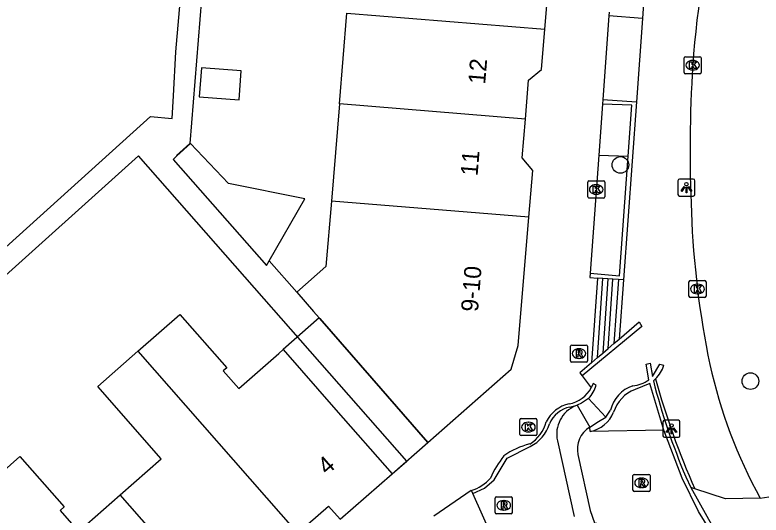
# Model space of a CAD drawing. Extents: x 159961 to 160856, y 382704 to 383353.
# Drawn here: x 160523.05 to 160566.81, y 383063.19 to 383092.5 of the extents above; entities that cross this region are included whole.
import ezdxf

# ---------------------------------------------------------------- set-up
doc = ezdxf.new("R2010")
doc.units = 0
for name, color, linetype in [('IMGEO_Boom', 7, 'Continuous'), ('IMGEO_Groenvoorziening', 7, 'Continuous'), ('IMGEO_Kolk', 7, 'Continuous'), ('IMGEO_Lichtpunt', 7, 'Continuous'), ('IMGEO_Muur', 7, 'Continuous'), ('IMGEO_Pand', 7, 'Continuous'), ('IMGEO_Pand_nummerreeks', 7, 'Continuous'), ('IMGEO_Pand_overbouw', 7, 'Continuous'), ('IMGEO_Rijbaan_lokaal_open', 7, 'Continuous'), ('IMGEO_Rioolput', 7, 'Continuous'), ('IMGEO_Voetpad_open', 7, 'Continuous')]:
    doc.layers.add(name, color=color, linetype=linetype)

msp = doc.modelspace()

# ---------------------------------------------------------------- linework, layer by layer
at = {"layer": 'IMGEO_Boom'}
for centre in [(160558.56, 383083.71), (160566.184, 383071.038)]:
    msp.add_circle(centre, 0.489, dxfattribs=at)
at = {"layer": 'IMGEO_Groenvoorziening'}
for points in [[(160557.294, 383084.28), (160559.019, 383084.215)], [(160561.107, 383068.16), (160556.792, 383068.087)]]:
    msp.add_lwpolyline(points, dxfattribs=at)
at = {"layer": 'IMGEO_Kolk'}
for p, q in [((160562.376, 383090.055), (160563.228, 383090.055)), ((160562.301, 383089.129), (160562.301, 383089.981)), ((160562.789, 383089.835), (160562.814, 383089.835)), ((160563.302, 383089.981), (160563.302, 383089.129)), ((160562.812, 383089.275), (160562.787, 383089.275)), ((160563.228, 383089.055), (160562.376, 383089.055)), ((160556.644, 383081.846), (160556.644, 383082.698)), ((160556.719, 383082.772), (160557.571, 383082.772)), ((160557.645, 383082.698), (160557.645, 383081.846)), ((160557.132, 383082.552), (160557.157, 383082.552)), ((160557.571, 383081.772), (160556.719, 383081.772)), ((160557.155, 383081.992), (160557.13, 383081.992)), ((160562.657, 383076.938), (160563.509, 383076.938)), ((160562.582, 383076.012), (160562.582, 383076.864)), ((160563.07, 383076.718), (160563.095, 383076.718)), ((160563.583, 383076.864), (160563.583, 383076.012)), ((160563.093, 383076.158), (160563.068, 383076.158)), ((160563.509, 383075.938), (160562.657, 383075.938)), ((160552.667, 383067.92), (160552.667, 383068.772)), ((160552.742, 383068.846), (160553.594, 383068.846)), ((160553.155, 383068.626), (160553.18, 383068.626)), ((160553.668, 383068.772), (160553.668, 383067.92)), ((160553.594, 383067.846), (160552.742, 383067.846)), ((160553.178, 383068.066), (160553.153, 383068.066))]:
    msp.add_line(p, q, dxfattribs=at)
for points in [[(160562.376, 383090.055), (160563.228, 383090.055)], [(160562.301, 383089.129), (160562.301, 383089.981)], [(160562.622, 383089.755), (160562.745, 383089.755), (160562.745, 383089.604), (160562.875, 383089.755), (160563.039, 383089.755), (160562.893, 383089.604), (160563.046, 383089.355), (160562.894, 383089.355), (160562.809, 383089.519), (160562.745, 383089.452), (160562.745, 383089.355), (160562.622, 383089.355), (160562.622, 383089.755)], [(160563.302, 383089.981), (160563.302, 383089.129)], [(160563.228, 383089.055), (160562.376, 383089.055)], [(160556.644, 383081.846), (160556.644, 383082.698)], [(160556.719, 383082.772), (160557.571, 383082.772)], [(160557.645, 383082.698), (160557.645, 383081.846)], [(160556.965, 383082.472), (160557.088, 383082.472), (160557.088, 383082.321), (160557.218, 383082.472), (160557.382, 383082.472), (160557.236, 383082.321), (160557.389, 383082.072), (160557.237, 383082.072), (160557.152, 383082.236), (160557.088, 383082.169), (160557.088, 383082.072), (160556.965, 383082.072), (160556.965, 383082.472)], [(160557.571, 383081.772), (160556.719, 383081.772)], [(160562.657, 383076.938), (160563.509, 383076.938)], [(160562.582, 383076.012), (160562.582, 383076.864)], [(160562.903, 383076.638), (160563.026, 383076.638), (160563.026, 383076.487), (160563.156, 383076.638), (160563.32, 383076.638), (160563.174, 383076.487), (160563.327, 383076.238), (160563.175, 383076.238), (160563.09, 383076.402), (160563.026, 383076.335), (160563.026, 383076.238), (160562.903, 383076.238), (160562.903, 383076.638)], [(160563.583, 383076.864), (160563.583, 383076.012)], [(160563.509, 383075.938), (160562.657, 383075.938)], [(160552.667, 383067.92), (160552.667, 383068.772)], [(160552.742, 383068.846), (160553.594, 383068.846)], [(160553.668, 383068.772), (160553.668, 383067.92)], [(160552.988, 383068.546), (160553.111, 383068.546), (160553.111, 383068.395), (160553.241, 383068.546), (160553.405, 383068.546), (160553.259, 383068.395), (160553.412, 383068.146), (160553.26, 383068.146), (160553.175, 383068.31), (160553.111, 383068.243), (160553.111, 383068.146), (160552.988, 383068.146), (160552.988, 383068.546)], [(160553.594, 383067.846), (160552.742, 383067.846)]]:
    msp.add_lwpolyline(points, dxfattribs=at)
for centre, start, end in [((160562.378, 383089.979), 91.552, 178.448), ((160562.378, 383089.979), 91.552, 178.448), ((160563.226, 383089.979), 1.552, 88.448), ((160563.226, 383089.979), 1.552, 88.448), ((160562.378, 383089.131), 181.552, 268.448), ((160562.378, 383089.131), 181.552, 268.448), ((160563.226, 383089.131), 271.552, 358.448), ((160563.226, 383089.131), 271.552, 358.448), ((160556.721, 383082.696), 91.552, 178.448), ((160556.721, 383082.696), 91.552, 178.448), ((160557.569, 383082.696), 1.552, 88.448), ((160557.569, 383082.696), 1.552, 88.448), ((160556.721, 383081.848), 181.552, 268.448), ((160556.721, 383081.848), 181.552, 268.448), ((160557.569, 383081.848), 271.552, 358.448), ((160557.569, 383081.848), 271.552, 358.448), ((160562.659, 383076.862), 91.552, 178.448), ((160562.659, 383076.862), 91.552, 178.448), ((160563.507, 383076.862), 1.552, 88.448), ((160563.507, 383076.862), 1.552, 88.448), ((160562.659, 383076.014), 181.552, 268.448), ((160562.659, 383076.014), 181.552, 268.448), ((160563.507, 383076.014), 271.552, 358.448), ((160563.507, 383076.014), 271.552, 358.448), ((160552.744, 383068.77), 91.552, 178.448), ((160552.744, 383068.77), 91.552, 178.448), ((160553.592, 383068.77), 1.552, 88.448), ((160553.592, 383068.77), 1.552, 88.448), ((160552.744, 383067.922), 181.552, 268.448), ((160552.744, 383067.922), 181.552, 268.448), ((160553.592, 383067.922), 271.552, 358.448), ((160553.592, 383067.922), 271.552, 358.448)]:
    msp.add_arc(centre, 0.0765, start, end, dxfattribs=at)
for centre, major_axis, ratio, start_param, end_param in [((160562.788, 383089.555), (-0.387, 0.002), 0.722429, 4.712389, 7.853982), ((160562.813, 383089.555), (-0.39, 0.002), 0.717154, 1.570796, 4.712389), ((160557.131, 383082.272), (-0.387, 0.002), 0.722429, 4.712389, 7.853982), ((160557.156, 383082.272), (-0.39, 0.002), 0.717154, 1.570796, 4.712389), ((160563.069, 383076.438), (-0.387, 0.002), 0.722429, 4.712389, 7.853982), ((160563.094, 383076.438), (-0.39, 0.002), 0.717154, 1.570796, 4.712389), ((160553.154, 383068.346), (-0.387, 0.002), 0.722429, 4.712389, 7.853982), ((160553.179, 383068.346), (-0.39, 0.002), 0.717154, 1.570796, 4.712389)]:
    msp.add_ellipse(centre, major_axis=major_axis, ratio=ratio, start_param=start_param, end_param=end_param, dxfattribs=at)
at = {"layer": 'IMGEO_Lichtpunt'}
for p, q in [((160561.934, 383082.787), (160561.934, 383081.98)), ((160561.934, 383082.787), (160561.934, 383081.98)), ((160562.836, 383082.882), (160562.028, 383082.882)), ((160562.836, 383082.882), (160562.028, 383082.882)), ((160562.93, 383081.98), (160562.93, 383082.787)), ((160562.93, 383081.98), (160562.93, 383082.787)), ((160562.028, 383081.886), (160562.836, 383081.886)), ((160562.028, 383081.886), (160562.836, 383081.886)), ((160561.059, 383068.649), (160561.059, 383067.842)), ((160561.059, 383068.649), (160561.059, 383067.842)), ((160561.961, 383068.744), (160561.153, 383068.744)), ((160561.961, 383068.744), (160561.153, 383068.744)), ((160562.055, 383067.842), (160562.055, 383068.649)), ((160562.055, 383067.842), (160562.055, 383068.649)), ((160561.153, 383067.748), (160561.961, 383067.748)), ((160561.153, 383067.748), (160561.961, 383067.748))]:
    msp.add_line(p, q, dxfattribs=at)
for points in [[(160562.308, 383082.451), (160562.347, 383082.423), (160562.159, 383082.161), (160562.121, 383082.188), (160562.308, 383082.451)], [(160562.41, 383082.403), (160562.457, 383082.403), (160562.457, 383082.081), (160562.41, 383082.081), (160562.41, 383082.403)], [(160562.52, 383082.423), (160562.558, 383082.45), (160562.745, 383082.188), (160562.706, 383082.16), (160562.52, 383082.423)], [(160561.433, 383068.313), (160561.472, 383068.285), (160561.284, 383068.023), (160561.246, 383068.05), (160561.433, 383068.313)], [(160561.535, 383068.265), (160561.582, 383068.265), (160561.582, 383067.943), (160561.535, 383067.943), (160561.535, 383068.265)], [(160561.645, 383068.285), (160561.683, 383068.312), (160561.87, 383068.05), (160561.831, 383068.022), (160561.645, 383068.285)]]:
    msp.add_lwpolyline(points, dxfattribs=at)
for centre in [(160562.433, 383082.585), (160561.558, 383068.447)]:
    msp.add_circle(centre, 0.0994, dxfattribs=at)
for centre, start, end in [((160562.028, 383082.787), 90, 180), ((160562.028, 383082.787), 90, 180), ((160562.836, 383082.787), 0, 90), ((160562.836, 383082.787), 0, 90), ((160562.028, 383081.98), 180, 270), ((160562.028, 383081.98), 180, 270), ((160562.836, 383081.98), 270, 0), ((160562.836, 383081.98), 270, 360), ((160561.153, 383068.649), 90, 180), ((160561.153, 383068.649), 90, 180), ((160561.961, 383068.649), 0, 90), ((160561.961, 383068.649), 0, 90), ((160561.153, 383067.842), 180, 270), ((160561.153, 383067.842), 180, 270), ((160561.961, 383067.842), 270, 0), ((160561.961, 383067.842), 270, 360)]:
    msp.add_arc(centre, 0.0946, start, end, dxfattribs=at)
at = {"layer": 'IMGEO_Muur'}
for points in [[(160560.561, 383102.717), (160559.854, 383092.296)], [(160557.906, 383092.661), (160557.891, 383092.443)], [(160559.854, 383092.296), (160557.891, 383092.443)], [(160557.53, 383087.544), (160557.513, 383087.274)], [(160557.53, 383087.544), (160559.497, 383087.418)], [(160559.497, 383087.418), (160558.734, 383076.98)], [(160559.019, 383084.215), (160559.239, 383087.209), (160557.513, 383087.274)], [(160556.788, 383077.364), (160558.504, 383077.213), (160559.019, 383084.215)], [(160556.788, 383077.364), (160556.77, 383077.113), (160557.216, 383077.083)], [(160557.538, 383077.061), (160557.216, 383077.083)], [(160557.818, 383077.042), (160557.538, 383077.061)], [(160558.127, 383077.021), (160557.818, 383077.042)], [(160558.444, 383077), (160558.127, 383077.021)], [(160558.734, 383076.98), (160558.444, 383077)], [(160558.48, 383073.5), (160559.664, 383074.512), (160559.813, 383074.234), (160556.324, 383071.343)], [(160558.183, 383073.246), (160558.48, 383073.5)], [(160557.841, 383072.954), (160558.183, 383073.246)], [(160557.213, 383072.417), (160557.523, 383072.682)], [(160557.523, 383072.682), (160557.841, 383072.954)], [(160556.865, 383072.12), (160556.18, 383071.535), (160556.324, 383071.343)], [(160556.865, 383072.12), (160557.213, 383072.417)], [(160560.226, 383071.125), (160560.069, 383072.038), (160560.304, 383072.086), (160560.439, 383071.313), (160560.869, 383072.026), (160561.11, 383071.967)], [(160557.133, 383070.804), (160556.966, 383070.907), (160556.854, 383070.654)], [(160561.107, 383068.16), (160560.287, 383070.893), (160559.423, 383070.547)], [(160560.621, 383071.174), (160560.496, 383071.055)], [(160556.69, 383070.027), (160556.285, 383069.742), (160556.024, 383069.633)], [(160555.606, 383069.523), (160556.024, 383069.633)], [(160557.714, 383068.932), (160557.979, 383069.33)], [(160556.766, 383068.342), (160557.286, 383068.665), (160557.714, 383068.932)], [(160556.792, 383068.087), (160556.766, 383068.342)], [(160562.684, 383064.804), (160564.48, 383061.63), (160564.291, 383061.545), (160563.144, 383063.401), (160562.18, 383065.358), (160561.107, 383068.16)], [(160549.905, 383064.449), (160550.589, 383064.77), (160551.165, 383065.258), (160551.918, 383066.516), (160553.272, 383067.214)], [(160562.394, 383065.437), (160562.684, 383064.804)], [(160549.819, 383064.636), (160549.905, 383064.449)]]:
    msp.add_lwpolyline(points, dxfattribs=at)
for centre, radius, start, end in [((160559.074, 383072.675), 2.156, 315.8597, 340.8205), ((160555.474, 383071.235), 1.715, 315.1912, 345.4302), ((160559.115, 383072.601), 1.848, 275.47, 306.966), ((160599.343, 383081.05), 40.112, 194.4282, 202.9062), ((160555.219, 383071.529), 1.854, 280.4576, 331.8278), ((160559.905, 383068.882), 1.978, 108.0983, 166.9098), ((160560.139, 383068.61), 2.065, 110.2954, 163.061), ((160555.975, 383067.792), 1.96, 102.3534, 153.927), ((160555.982, 383067.827), 1.737, 102.5071, 155.9581), ((160556.414, 383069.948), 1.899, 281.4976, 337.2039), ((160552.118, 383069.21), 2.17, 301.2274, 345.1176), ((160552.336, 383069.149), 2.15, 295.8192, 343.3939), ((160554.298, 383063.072), 4.411, 103.8389, 125.5233), ((160555.924, 383063.214), 5.425, 140.5443, 156.7035), ((160549.12, 383066.95), 2.417, 286.7997, 318.8667)]:
    msp.add_arc(centre, radius, start, end, dxfattribs=at)
at = {"layer": 'IMGEO_Pand'}
for points in [[(160534.122, 383109.141), (160534.186, 383109.88), (160533.198, 383111.163), (160488.491, 383114.709), (160487.777, 383114.015), (160502.502, 383074.84), (160503.326, 383075.15), (160504.293, 383075.514), (160506.667, 383076.407), (160508.186, 383072.366), (160520.336, 383076.937), (160522.091, 383078.518), (160531.012, 383086.555), (160532.285, 383086.423), (160532.358, 383087.767), (160532.496, 383090.334), (160533.195, 383098.415)], [(160554.123, 383091.66), (160554.319, 383094.017), (160553.715, 383094.73), (160553.916, 383097.142)], [(160542.083, 383087.289), (160542.524, 383092.606)], [(160542.524, 383092.606), (160554.123, 383091.66)], [(160552.991, 383086.4), (160553.179, 383088.673), (160553.928, 383089.307), (160554.123, 383091.66)], [(160533.861, 383087.709), (160536.196, 383087.532), (160536.325, 383089.232), (160533.99, 383089.409), (160533.861, 383087.709)], [(160542.083, 383087.289), (160541.611, 383081.594)], [(160552.991, 383086.4), (160542.083, 383087.289)], [(160553.196, 383080.65), (160553.423, 383083.392), (160552.802, 383084.126), (160552.991, 383086.4)], [(160537.967, 383078.089), (160540.062, 383081.731), (160535.576, 383082.614), (160533.358, 383084.972), (160532.559, 383084.236)], [(160532.559, 383084.236), (160532.328, 383084.023), (160537.814, 383077.822), (160537.967, 383078.089)], [(160541.611, 383081.594), (160541.293, 383077.765), (160539.579, 383076.257)], [(160553.196, 383080.65), (160541.611, 383081.594)], [(160547.275, 383067.451), (160552.152, 383071.743), (160552.572, 383073.133), (160553.196, 383080.65)], [(160539.579, 383076.257), (160540.571, 383075.122), (160540.896, 383074.75), (160540.926, 383074.716), (160543.985, 383071.216), (160547.275, 383067.451)], [(160530.268, 383072.789), (160532.722, 383074.949), (160535.473, 383071.823), (160535.266, 383071.641), (160536.182, 383070.6), (160538.53, 383072.667), (160538.794, 383072.9), (160541.882, 383069.367), (160545.173, 383065.602)], [(160529.228, 383064.379), (160531.632, 383066.495), (160527.915, 383070.718), (160530.268, 383072.789)], [(160530.268, 383072.789), (160539.632, 383062.132)], [(160520.95, 383064.512), (160523.35, 383066.624), (160525.951, 383063.668), (160525.713, 383063.459), (160526.791, 383062.234), (160529.228, 383064.379)], [(160539.632, 383062.132), (160541.437, 383063.72), (160542.131, 383062.942), (160545.173, 383065.602)], [(160534.867, 383057.942), (160529.228, 383064.379)]]:
    msp.add_lwpolyline(points, dxfattribs=at)
at = {"layer": 'IMGEO_Pand_overbouw'}
msp.add_lwpolyline([(160543.985, 383071.216), (160540.926, 383074.716), (160540.896, 383074.75), (160538.794, 383072.9), (160541.882, 383069.367), (160545.173, 383065.602), (160547.275, 383067.451)], close=True, dxfattribs=at)
at = {"layer": 'IMGEO_Rijbaan_lokaal_open'}
for points in [[(160549.819, 383064.636), (160547.614, 383063.12)], [(160552.145, 383059.353), (160551.123, 383061.734), (160549.905, 383064.449)]]:
    msp.add_lwpolyline(points, dxfattribs=at)
at = {"layer": 'IMGEO_Rioolput'}
for p, q in [((160555.632, 383072.229), (160555.632, 383073.081)), ((160555.707, 383073.155), (160556.559, 383073.155)), ((160556.633, 383073.081), (160556.633, 383072.229)), ((160556.12, 383072.935), (160556.145, 383072.935)), ((160556.559, 383072.155), (160555.707, 383072.155)), ((160556.143, 383072.375), (160556.118, 383072.375)), ((160559.374, 383065.576), (160560.226, 383065.576)), ((160559.299, 383064.65), (160559.299, 383065.502)), ((160559.787, 383065.356), (160559.812, 383065.356)), ((160560.3, 383065.502), (160560.3, 383064.65)), ((160559.81, 383064.796), (160559.785, 383064.796)), ((160551.298, 383064.26), (160552.15, 383064.26)), ((160560.226, 383064.576), (160559.374, 383064.576)), ((160551.223, 383063.334), (160551.223, 383064.186)), ((160551.711, 383064.04), (160551.736, 383064.04)), ((160552.224, 383064.186), (160552.224, 383063.334)), ((160551.734, 383063.48), (160551.709, 383063.48)), ((160552.15, 383063.26), (160551.298, 383063.26))]:
    msp.add_line(p, q, dxfattribs=at)
for points in [[(160555.632, 383072.229), (160555.632, 383073.081)], [(160555.707, 383073.155), (160556.559, 383073.155)], [(160556.633, 383073.081), (160556.633, 383072.229)], [(160556.221, 383072.853), (160555.969, 383072.855), (160555.969, 383072.455)], [(160555.969, 383072.455), (160556.093, 383072.455), (160556.093, 383072.617), (160556.104, 383072.617)], [(160556.147, 383072.774), (160556.093, 383072.774), (160556.093, 383072.693)], [(160556.093, 383072.693), (160556.145, 383072.693)], [(160556.151, 383072.588), (160556.222, 383072.455), (160556.362, 383072.455), (160556.297, 383072.581)], [(160556.559, 383072.155), (160555.707, 383072.155)], [(160559.374, 383065.576), (160560.226, 383065.576)], [(160559.299, 383064.65), (160559.299, 383065.502)], [(160559.888, 383065.274), (160559.636, 383065.276), (160559.636, 383064.876)], [(160559.814, 383065.195), (160559.76, 383065.195), (160559.76, 383065.114)], [(160559.76, 383065.114), (160559.812, 383065.114)], [(160560.3, 383065.502), (160560.3, 383064.65)], [(160559.636, 383064.876), (160559.76, 383064.876), (160559.76, 383065.038), (160559.771, 383065.038)], [(160559.818, 383065.009), (160559.889, 383064.876), (160560.029, 383064.876), (160559.964, 383065.002)], [(160551.298, 383064.26), (160552.15, 383064.26)], [(160560.226, 383064.576), (160559.374, 383064.576)], [(160551.223, 383063.334), (160551.223, 383064.186)], [(160551.812, 383063.958), (160551.56, 383063.96), (160551.56, 383063.56)], [(160551.738, 383063.879), (160551.684, 383063.879), (160551.684, 383063.798)], [(160551.684, 383063.798), (160551.736, 383063.798)], [(160552.224, 383064.186), (160552.224, 383063.334)], [(160551.56, 383063.56), (160551.684, 383063.56), (160551.684, 383063.722), (160551.695, 383063.722)], [(160551.742, 383063.693), (160551.813, 383063.56), (160551.953, 383063.56), (160551.888, 383063.686)], [(160552.15, 383063.26), (160551.298, 383063.26)]]:
    msp.add_lwpolyline(points, dxfattribs=at)
for centre, radius, start, end in [((160555.709, 383073.079), 0.0765, 91.552, 178.448), ((160555.709, 383073.079), 0.0765, 91.552, 178.448), ((160556.557, 383073.079), 0.0765, 1.552, 88.448), ((160556.557, 383073.079), 0.0765, 1.552, 88.448), ((160556.103, 383072.564), 0.0533, 26.0293, 88.6989), ((160556.129, 383072.882), 0.19, 274.7715, 282.9687), ((160556.153, 383072.678), 0.0964, 77.0061, 93.1865), ((160556.167, 383072.735), 0.0378, 276.6634, 79.6772), ((160556.22, 383072.743), 0.109, 350.3612, 89.416), ((160556.218, 383072.743), 0.112, 277.5842, 350.9817), ((160556.202, 383072.528), 0.108, 29.5134, 73.7905), ((160555.709, 383072.231), 0.0765, 181.552, 268.448), ((160555.709, 383072.231), 0.0765, 181.552, 268.448), ((160556.557, 383072.231), 0.0765, 271.552, 358.448), ((160556.557, 383072.231), 0.0765, 271.552, 358.448), ((160559.376, 383065.5), 0.0765, 91.552, 178.448), ((160559.376, 383065.5), 0.0765, 91.552, 178.448), ((160560.224, 383065.5), 0.0765, 1.552, 88.448), ((160560.224, 383065.5), 0.0765, 1.552, 88.448), ((160559.796, 383065.303), 0.19, 274.7715, 282.9687), ((160559.82, 383065.099), 0.0964, 77.0061, 93.1865), ((160559.834, 383065.156), 0.0378, 276.6634, 79.6772), ((160559.887, 383065.164), 0.109, 350.3612, 89.416), ((160559.885, 383065.164), 0.112, 277.5842, 350.9817), ((160559.376, 383064.652), 0.0765, 181.552, 268.448), ((160559.376, 383064.652), 0.0765, 181.552, 268.448), ((160559.77, 383064.985), 0.0533, 26.0293, 88.6989), ((160559.869, 383064.949), 0.108, 29.5134, 73.7905), ((160560.224, 383064.652), 0.0765, 271.552, 358.448), ((160560.224, 383064.652), 0.0765, 271.552, 358.448), ((160551.3, 383064.184), 0.0765, 91.552, 178.448), ((160551.3, 383064.184), 0.0765, 91.552, 178.448), ((160552.148, 383064.184), 0.0765, 1.552, 88.448), ((160552.148, 383064.184), 0.0765, 1.552, 88.448), ((160551.72, 383063.987), 0.19, 274.7715, 282.9687), ((160551.744, 383063.783), 0.0964, 77.0061, 93.1865), ((160551.758, 383063.84), 0.0378, 276.6634, 79.6772), ((160551.811, 383063.848), 0.109, 350.3612, 89.416), ((160551.809, 383063.848), 0.112, 277.5842, 350.9817), ((160551.694, 383063.669), 0.0533, 26.0293, 88.6989), ((160551.793, 383063.633), 0.108, 29.5134, 73.7905), ((160551.3, 383063.336), 0.0765, 181.552, 268.448), ((160551.3, 383063.336), 0.0765, 181.552, 268.448), ((160552.148, 383063.336), 0.0765, 271.552, 358.448), ((160552.148, 383063.336), 0.0765, 271.552, 358.448)]:
    msp.add_arc(centre, radius, start, end, dxfattribs=at)
for centre, major_axis, ratio, start_param, end_param in [((160556.119, 383072.655), (-0.387, 0.002), 0.722429, 4.712389, 7.853982), ((160556.144, 383072.655), (-0.39, 0.002), 0.717154, 1.570796, 4.712389), ((160559.786, 383065.076), (-0.387, 0.002), 0.722429, 4.712389, 7.853982), ((160559.811, 383065.076), (-0.39, 0.002), 0.717154, 1.570796, 4.712389), ((160551.71, 383063.76), (-0.387, 0.002), 0.722429, 4.712389, 7.853982), ((160551.735, 383063.76), (-0.39, 0.002), 0.717154, 1.570796, 4.712389)]:
    msp.add_ellipse(centre, major_axis=major_axis, ratio=ratio, start_param=start_param, end_param=end_param, dxfattribs=at)
at = {"layer": 'IMGEO_Voetpad_open'}
for points in [[(160533.195, 383098.415), (160534.027, 383098.347), (160534.384, 383098.317), (160533.32, 383084.967), (160532.528, 383084.271), (160532.559, 383084.236)], [(160557.891, 383092.443), (160557.53, 383087.544)], [(160559.854, 383092.296), (160559.497, 383087.418)], [(160557.513, 383087.274), (160557.294, 383084.28)], [(160546.031, 383066.356), (160530.296, 383084.243), (160521.309, 383076.166), (160516.069, 383074.153)], [(160557.294, 383084.28), (160556.788, 383077.364)], [(160537.967, 383078.089), (160539.579, 383076.257)], [(160557.216, 383077.083), (160556.865, 383072.12)], [(160557.213, 383072.417), (160557.538, 383077.061)], [(160557.818, 383077.042), (160557.523, 383072.682)], [(160557.841, 383072.954), (160558.127, 383077.021)], [(160558.444, 383077), (160558.183, 383073.246)], [(160558.734, 383076.98), (160558.48, 383073.5)], [(160556.324, 383071.343), (160556.854, 383070.654)], [(160557.714, 383068.932), (160556.69, 383070.027)], [(160556.024, 383069.633), (160555.933, 383069.595)], [(160556.024, 383069.633), (160556.766, 383068.342)], [(160546.031, 383066.356), (160547.275, 383067.451)], [(160554.869, 383067.547), (160555.845, 383063.114)], [(160556.072, 383066.732), (160556.793, 383063.458), (160557.037, 383062.743), (160558.623, 383062.509), (160561.238, 383061.772), (160565.872, 383059.127), (160566.858, 383060.379)], [(160545.173, 383065.602), (160546.031, 383066.356)], [(160562.93, 383064.723), (160562.684, 383064.804)], [(160566.765, 383064.176), (160564.725, 383064.134), (160562.93, 383064.723)], [(160566.765, 383064.176), (160567.768, 383064.329)]]:
    msp.add_lwpolyline(points, dxfattribs=at)
for centre, radius, start, end in [((160632.464, 383084.215), 69.868, 166.90321, 175.61677), ((160646.044, 383084.502), 83.396, 176.52631, 182.46585), ((160616.045, 383082.911), 53.358, 182.1453, 191.778), ((160592.427, 383078.318), 29.301, 192.4127, 208.8594), ((160604.843, 383083.364), 45.871, 195.4106, 203.9769), ((160556.625, 383067.935), 1.798, 112.6272, 192.4662), ((160557.538, 383067.054), 1.501, 120.961, 192.4016)]:
    msp.add_arc(centre, radius, start, end, dxfattribs=at)

# ---------------------------------------------------------------- texts
at = {"layer": 'IMGEO_Pand_nummerreeks'}
for s, rotation, p in [('12', 85.2739, (160550.628, 383088.416)), ('11', 85.2739, (160550.183, 383083.04)), ('9-10', 85.2561, (160550.205, 383075.077)), ('4', 41.1673, (160541.35, 383065.501))]:
    msp.add_text(s, height=1, rotation=rotation, dxfattribs=at).set_placement(p)

doc.saveas('drawing.dxf')
